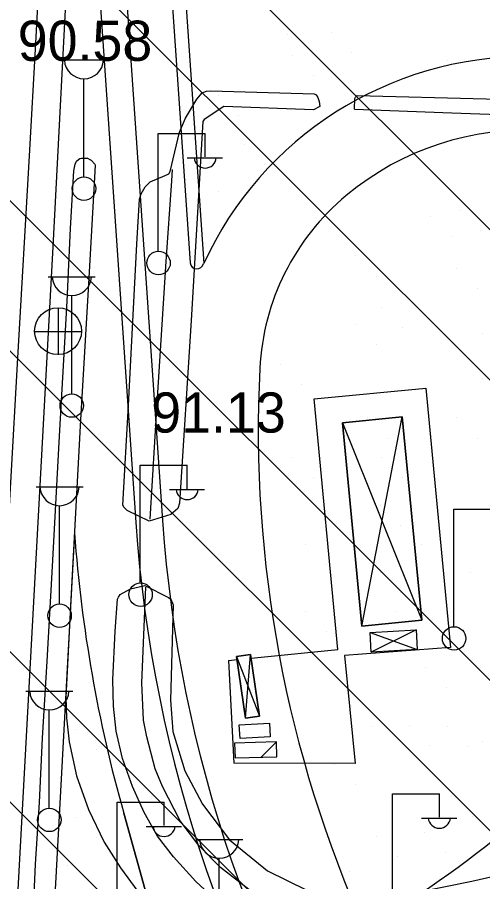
# Model space of a CAD drawing. Extents: x 417995 to 421451, y 4454518 to 4458015.
# Drawn here: x 420871.3 to 420940.8, y 4455148.5 to 4455277.7 of the extents above; entities that cross this region are included whole.
import ezdxf

# ---------------------------------------------------------------- set-up
doc = ezdxf.new("R2010")
doc.units = 0
for name, color, linetype in [('0_PLAN_ONAMA_İLAVE_SINIRI', 7, 'Continuous'), ('ADAKENARI', 7, 'Continuous'), ('B_Betonzemin', 7, 'Continuous'), ('B_Sundurma', 7, 'Continuous'), ('Default', 7, 'Continuous'), ('Egri_1m', 7, 'Continuous'), ('Hid_Akaryakit_tanki', 7, 'Continuous'), ('PL_AYA_PARK_DINLENME', 7, 'Continuous'), ('S_Cad_Sok_Lambasi', 7, 'Continuous'), ('S_Elektrik_Diregi', 7, 'Continuous'), ('S_Rogar_Kapagi', 7, 'Continuous'), ('Sinir_Duvar_tek_tarafa_ait', 7, 'Continuous'), ('SN_TR_SIVILASMA', 7, 'Continuous'), ('TR_PARKALANI', 7, 'Continuous'), ('Y_Kot_Noktasi', 7, 'Continuous'), ('Y_Yol_Kotu', 7, 'Continuous'), ('Yol_Kaldirim_kenari_bordurtasi', 7, 'Continuous'), ('Yol_Sose', 7, 'Continuous')]:
    doc.layers.add(name, color=color, linetype=linetype)

# ---------------------------------------------------------------- blocks, each defined once
blk = doc.blocks.new('POINT_DISPLAY')
at = {"layer": 'Default'}
blk.add_line((0, 0), (0, 0), dxfattribs=at)

msp = doc.modelspace()

# ---------------------------------------------------------------- linework, layer by layer
at = {"layer": '0_PLAN_ONAMA_İLAVE_SINIRI'}
msp.add_line((420870.42, 4455129.31), (420876.65, 4455243.37), dxfattribs=at)
msp.add_lwpolyline([(420876.65, 4455243.37), (420881.58, 4455338.19), (420901.26, 4455350.15)], dxfattribs=at)
at = {"layer": 'ADAKENARI'}
for p, q in [((420885.7, 4455308.35), (420892.96, 4455202.47)), ((420882.25, 4455300.18), (420888.97, 4455202.19)), ((420895.18, 4455297.92), (420899.1, 4455240.86)), ((420893.19, 4455297.78), (420897.09, 4455240.98)), ((420879.82, 4455200.57), (420875.9, 4455128.72)), ((420887.16, 4455158.74), (420894.61, 4455132.33))]:
    msp.add_line(p, q, dxfattribs=at)
for centre, radius, start, end in [((420947.28, 4455218.77), 53, 318.3096, 155.3672), ((420947.28, 4455218.77), 42, 318.3096, 129.8234), ((420943.43, 4455223.38), 36, 129.8234, 177.137), ((420898.08, 4455241.05), 1, 183.9272, 349.7153), ((421090.5, 4455216.03), 183.25, 177.137, 204.0514), ((421090.5, 4455216.03), 198, 183.9272, 214.0256), ((421090.5, 4455216.03), 202, 183.9272, 214.0256), ((421090.5, 4455216.03), 211.25, 184.197, 195.7341), ((420819.9, 4455310.31), 198, 302.2723, 318.3096)]:
    msp.add_arc(centre, radius, start, end, dxfattribs=at)
at = {"layer": 'B_Betonzemin'}
for points in [[(420921.61, 4455263.93), (420921.64, 4455265.51), (420921.77, 4455265.72), (420922.03, 4455265.96), (420941.28, 4455265.48), (420960.97, 4455264.8), (420970, 4455264.54), (420972.16, 4455264.82), (420977.12, 4455266.18), (420986.81, 4455269.04)], [(420906.17, 4455181.91), (420919.11, 4455183.18), (420915.58, 4455220.65), (420932.27, 4455222.24), (420935.96, 4455183.48), (420920.12, 4455182.29), (420921.71, 4455166.17), (420903.62, 4455166.22)], [(420902.81, 4455181.58), (420904.08, 4455181.71)], [(420902.81, 4455181.58), (420903.62, 4455166.22)]]:
    msp.add_lwpolyline(points, dxfattribs=at)
at = {"layer": 'B_Sundurma'}
for p, q in [((420922.72, 4455186.71), (420928.74, 4455217.94)), ((420919.8, 4455217.08), (420931.66, 4455187.57)), ((420923.93, 4455185.74), (420930.96, 4455183.21)), ((420930.8, 4455186.12), (420924.09, 4455182.83)), ((420904.02, 4455182.16), (420907.41, 4455173.24)), ((420905.34, 4455172.94), (420906.09, 4455182.46))]:
    msp.add_line(p, q, dxfattribs=at)
for points in [[(420919.8, 4455217.08), (420922.72, 4455186.71), (420931.66, 4455187.57), (420928.74, 4455217.94)], [(420919.8, 4455217.08), (420928.74, 4455217.94), (420931.66, 4455187.57), (420922.72, 4455186.71)], [(420923.93, 4455185.74), (420930.8, 4455186.12), (420930.96, 4455183.21), (420924.09, 4455182.83)], [(420923.93, 4455185.74), (420930.8, 4455186.12), (420930.96, 4455183.21), (420924.09, 4455182.83)], [(420904.02, 4455182.16), (420905.34, 4455172.94), (420907.41, 4455173.24), (420906.09, 4455182.46)], [(420904.02, 4455182.16), (420906.09, 4455182.46), (420907.41, 4455173.24), (420905.34, 4455172.94)]]:
    msp.add_lwpolyline(points, close=True, dxfattribs=at)
at = {"layer": 'Egri_1m'}
msp.add_spline([(420827.05, 4455277.45), (420825.52, 4455278.73), (420823.98, 4455280.01), (420822.47, 4455281.32), (420821.01, 4455282.68), (420819.55, 4455284.06), (420818.27, 4455285.59), (420817.15, 4455287.24), (420816.24, 4455289.03), (420815.42, 4455290.85), (420814.83, 4455292.76), (420814.27, 4455294.68), (420813.77, 4455296.62), (420813.31, 4455298.56), (420812.86, 4455300.51), (420812.52, 4455302.49), (420812.26, 4455304.47), (420812.1, 4455306.46), (420812.29, 4455308.45), (420813.04, 4455310.31), (420814.16, 4455311.96), (420815.59, 4455313.36), (420817.21, 4455314.53), (420818.87, 4455315.65), (420820.51, 4455316.79), (420822.1, 4455318.01), (420823.53, 4455319.4), (420824.81, 4455320.94), (420826, 4455322.55), (420826.98, 4455324.29), (420827.71, 4455326.16), (420828.22, 4455328.09), (420828.32, 4455330.09), (420828.25, 4455332.09), (420828.01, 4455334.07), (420827.49, 4455336), (420826.97, 4455337.93), (420826.5, 4455339.88), (420826.18, 4455341.85), (420825.99, 4455343.84), (420825.85, 4455345.84), (420825.73, 4455347.84), (420825.64, 4455349.83), (420825.57, 4455351.83), (420825.56, 4455353.83), (420825.57, 4455355.83), (420825.77, 4455357.82), (420825.98, 4455359.81), (420826.34, 4455361.78), (420826.71, 4455363.74), (420827.15, 4455365.7), (420827.66, 4455367.63), (420828.26, 4455369.53), (420829.08, 4455371.36), (420830.18, 4455373.03), (420831.72, 4455374.31), (420833.51, 4455375.21), (420835.43, 4455375.77), (420837.37, 4455376.22), (420839.31, 4455376.73), (420841.12, 4455377.58), (420842.86, 4455378.56), (420844.53, 4455379.67), (420846.4, 4455380.37), (420848.39, 4455380.55), (420850.39, 4455380.6), (420852.39, 4455380.45), (420854.38, 4455380.28), (420856.38, 4455380.36), (420858.31, 4455380.88), (420860.07, 4455381.82), (420861.56, 4455383.16), (420862.96, 4455384.58), (420864.06, 4455386.26), (420864.82, 4455388.11), (420865.27, 4455390.05), (420865.66, 4455392.02), (420866.24, 4455393.93), (420867.21, 4455395.68), (420868.8, 4455396.9), (420870.8, 4455396.99), (420872.62, 4455396.16), (420873.96, 4455394.68), (420874.2, 4455392.69), (420874.24, 4455390.69), (420874.29, 4455388.69), (420874.33, 4455386.69), (420874.32, 4455384.69), (420874.27, 4455382.69), (420874.22, 4455380.69), (420874.17, 4455378.69), (420873.96, 4455376.71), (420873.74, 4455374.72), (420873.48, 4455372.74), (420873.17, 4455370.76), (420872.85, 4455368.78), (420872.54, 4455366.81), (420872.29, 4455364.83), (420872.05, 4455362.84), (420871.81, 4455360.85), (420871.58, 4455358.87), (420871.54, 4455356.87), (420871.49, 4455354.87), (420871.45, 4455352.87), (420871.51, 4455350.87), (420871.56, 4455348.87), (420871.62, 4455346.87), (420871.67, 4455344.87), (420871.71, 4455342.87), (420871.72, 4455340.87), (420871.71, 4455338.87), (420871.61, 4455336.87), (420871.5, 4455334.88), (420871.26, 4455332.89), (420871.01, 4455330.91), (420870.75, 4455328.92), (420870.49, 4455326.94), (420870.23, 4455324.96), (420869.98, 4455322.97), (420869.72, 4455320.99), (420869.47, 4455319.01), (420869.22, 4455317.02), (420868.96, 4455315.04), (420868.71, 4455313.06), (420868.47, 4455311.07), (420868.31, 4455309.08), (420868.15, 4455307.08), (420867.99, 4455305.09), (420867.83, 4455303.09), (420867.67, 4455301.1), (420867.51, 4455299.11), (420867.35, 4455297.11), (420867.19, 4455295.12), (420867.04, 4455293.13), (420866.89, 4455291.13), (420866.73, 4455289.14), (420866.58, 4455287.14), (420866.43, 4455285.15), (420866.27, 4455283.16), (420866.1, 4455281.16), (420865.9, 4455279.17), (420865.7, 4455277.18), (420865.51, 4455275.19), (420865.25, 4455273.21), (420864.99, 4455271.23), (420864.73, 4455269.24), (420864.07, 4455267.36), (420862.19, 4455266.67), (420860.2, 4455266.77), (420858.22, 4455267.06), (420856.26, 4455267.49), (420854.42, 4455268.27), (420852.59, 4455269.07), (420850.71, 4455269.75), (420848.74, 4455270.08), (420846.75, 4455270.28), (420844.76, 4455270.48), (420844.67, 4455270.49)], degree=3, dxfattribs=at)
at = {"layer": 'Hid_Akaryakit_tanki'}
msp.add_line((420907.7, 4455167.12), (420909.98, 4455169.4), dxfattribs=at)
for points in [[(420904.42, 4455171.95), (420908.91, 4455172.21), (420909.03, 4455170.16), (420904.54, 4455169.9)], [(420909.98, 4455169.4), (420903.71, 4455169.21), (420903.78, 4455167), (420910.04, 4455167.19)]]:
    msp.add_lwpolyline(points, close=True, dxfattribs=at)
at = {"layer": 'PL_AYA_PARK_DINLENME'}
for p, q in [((420895.18, 4455297.92), (420899.1, 4455240.86)), ((420879.82, 4455200.57), (420875.9, 4455128.72)), ((420894.61, 4455132.33), (420887.16, 4455158.74))]:
    msp.add_line(p, q, dxfattribs=at)
for centre, radius, start, end in [((420947.28, 4455218.77), 53, 318.3096, 155.3672), ((420947.28, 4455218.77), 42, 318.3096, 129.8234), ((420943.43, 4455223.38), 36, 129.8234, 177.137), ((421090.5, 4455216.03), 183.25, 177.137, 204.0514), ((421090.5, 4455216.03), 211.25, 184.197, 195.7341), ((420819.9, 4455310.31), 198, 302.2723, 318.3096)]:
    msp.add_arc(centre, radius, start, end, dxfattribs=at)
at = {"layer": 'S_Cad_Sok_Lambasi'}
for p, q in [((420877.73, 4455271.3), (420884.73, 4455271.3)), ((420881.23, 4455253.8), (420881.23, 4455268.47)), ((420875.91, 4455238.89), (420882.91, 4455238.89)), ((420879.41, 4455221.39), (420879.41, 4455236.07)), ((420874.09, 4455207.51), (420881.09, 4455207.51)), ((420877.59, 4455190.01), (420877.59, 4455204.69)), ((420872.56, 4455177), (420879.56, 4455177)), ((420876.06, 4455159.5), (420876.06, 4455174.17)), ((420897.93, 4455154.83), (420904.93, 4455154.83)), ((420901.43, 4455137.33), (420901.43, 4455152.01))]:
    msp.add_line(p, q, dxfattribs=at)
for centre in [(420881.23, 4455252.05), (420879.41, 4455219.64), (420877.59, 4455188.26), (420876.06, 4455157.75)]:
    msp.add_circle(centre, 1.75, dxfattribs=at)
for centre in [(420881.23, 4455271.4), (420879.41, 4455239), (420877.59, 4455207.62), (420876.06, 4455177.1), (420901.43, 4455154.94)]:
    msp.add_arc(centre, 2.93, 183.298, 356.9072, dxfattribs=at)
at = {"layer": 'S_Elektrik_Diregi'}
for p, q in [((420892.32, 4455242.78), (420892.32, 4455260.28)), ((420892.32, 4455260.28), (420899.32, 4455260.28)), ((420899.32, 4455256.78), (420899.32, 4455260.28)), ((420896.66, 4455256.64), (420901.91, 4455256.64)), ((420889.64, 4455193.23), (420889.64, 4455210.73)), ((420889.64, 4455210.73), (420896.64, 4455210.73)), ((420896.64, 4455207.23), (420896.64, 4455210.73)), ((420893.98, 4455207.09), (420899.23, 4455207.09)), ((420936.45, 4455186.69), (420936.45, 4455204.19)), ((420936.45, 4455204.19), (420943.45, 4455204.19)), ((420927.28, 4455144.15), (420927.28, 4455161.65)), ((420927.28, 4455161.65), (420934.28, 4455161.65)), ((420934.28, 4455158.15), (420934.28, 4455161.65)), ((420886.19, 4455142.92), (420886.19, 4455160.42)), ((420886.19, 4455160.42), (420893.19, 4455160.42)), ((420893.19, 4455156.92), (420893.19, 4455160.42)), ((420931.62, 4455158.01), (420936.87, 4455158.01)), ((420890.53, 4455156.78), (420895.78, 4455156.78))]:
    msp.add_line(p, q, dxfattribs=at)
for centre in [(420892.36, 4455240.94), (420889.68, 4455191.4), (420936.48, 4455184.86)]:
    msp.add_circle(centre, 1.75, dxfattribs=at)
for centre in [(420899.33, 4455256.79), (420896.64, 4455207.25), (420934.28, 4455158.16), (420893.19, 4455156.93)]:
    msp.add_arc(centre, 1.66, 184.8384, 355.1464, dxfattribs=at)
at = {"layer": 'S_Rogar_Kapagi'}
for p, q in [((420877.41, 4455227.24), (420877.41, 4455234.24)), ((420873.84, 4455230.71), (420880.84, 4455230.71))]:
    msp.add_line(p, q, dxfattribs=at)
msp.add_circle((420877.36, 4455230.77), 3.5, dxfattribs=at)
at = {"layer": 'Sinir_Duvar_tek_tarafa_ait'}
for points in [[(420891.09, 4455202.67), (420892.15, 4455219.99), (420893.52, 4455241.17), (420894.33, 4455253.23), (420894.47, 4455254.93)], [(420973.64, 4455152.44), (420969.49, 4455151.21), (420948.17, 4455146.47), (420928.29, 4455142), (420923.41, 4455141.52), (420920.24, 4455141.74), (420915.75, 4455142.6), (420910.44, 4455144.62), (420906.3, 4455147), (420901.63, 4455150.65), (420898.4, 4455153.94), (420895.59, 4455157.61), (420892.95, 4455162.74), (420891.87, 4455165.38), (420890.61, 4455170.14), (420890.14, 4455172.64), (420889.89, 4455178.24), (420890.47, 4455192.53)]]:
    msp.add_lwpolyline(points, dxfattribs=at)
at = {"layer": 'SN_TR_SIVILASMA'}
for p, q in [((421187.51, 4455000.24), (420079.94, 4456107.81)), ((421164.82, 4455000.48), (420095.66, 4456069.64)), ((421119.44, 4455000.96), (420129.33, 4455991.06)), ((421096.75, 4455001.2), (420145.11, 4455952.83)), ((421051.37, 4455001.68), (420175.05, 4455878)), ((421028.68, 4455001.92), (420190.02, 4455840.58))]:
    msp.add_line(p, q, dxfattribs=at)
at = {"layer": 'Yol_Kaldirim_kenari_bordurtasi'}
for points in [[(420921.61, 4455263.93), (420936.15, 4455263.36), (420961.1, 4455262.48), (420971.28, 4455262.2), (420986.54, 4455266.96), (420986.81, 4455269.04)], [(420916.43, 4455264.3), (420915.47, 4455263.81), (420902.1, 4455264.32), (420899.19, 4455262.4), (420898.98, 4455262.07), (420897.22, 4455232.37), (420895.51, 4455205.07), (420895.23, 4455204.28), (420894.2, 4455203.38), (420890.97, 4455202.36)], [(420890.31, 4455192.78), (420893.85, 4455190.97), (420894.18, 4455190.7), (420894.54, 4455189.9), (420894.15, 4455175.62), (420894.5, 4455170.95), (420896.27, 4455165.09), (420898.94, 4455160.1), (420902.95, 4455154.79), (420908.61, 4455150.15), (420914.5, 4455147.23), (420918.7, 4455146.42), (420922.05, 4455146.08), (420927.07, 4455146.15), (420939.12, 4455148.6), (420968.48, 4455155.25)]]:
    msp.add_lwpolyline(points, dxfattribs=at)
at = {"layer": 'Yol_Sose'}
for points in [[(420881.33, 4455408.51), (420880.73, 4455395.82), (420879.63, 4455376.88), (420878.64, 4455360.31), (420877.74, 4455344.24), (420876.82, 4455328.41), (420875.88, 4455310.57), (420874.87, 4455290.88), (420873.99, 4455273.77), (420873.04, 4455256.97), (420871.32, 4455226.78), (420870.25, 4455208.16), (420869.36, 4455192.18), (420868.56, 4455176.76), (420867.56, 4455159.73), (420866.61, 4455140.78), (420866.1, 4455130.55), (420865.63, 4455126.67), (420864.86, 4455122.04), (420864, 4455118.32), (420862.95, 4455115.3), (420861.97, 4455113.26)], [(420893.35, 4455254), (420893.89, 4455254.25), (420894.08, 4455254.59), (420895.51, 4455260.5), (420896.39, 4455262.57), (420898.07, 4455265.41), (420898.89, 4455266.35), (420899.52, 4455266.63), (420900.19, 4455266.67), (420915.57, 4455266.22), (420915.91, 4455266.08), (420916.15, 4455265.65), (420916.35, 4455265.07), (420916.43, 4455264.3)], [(420879.22, 4455246.12), (420879.71, 4455254.69), (420879.9, 4455255.71), (420880.13, 4455256.15), (420880.4, 4455256.4), (420880.62, 4455256.56), (420880.86, 4455256.61), (420881.75, 4455256.6), (420882.11, 4455256.43), (420882.29, 4455256.29), (420882.86, 4455255.72), (420882.9, 4455255.5), (420881.92, 4455237.82), (420880.73, 4455217.5), (420879.25, 4455190.66), (420878.52, 4455176.08), (420878.64, 4455173), (420879.01, 4455169.43), (420880.1, 4455164.34), (420881.92, 4455159.29), (420884.26, 4455154.44), (420886.67, 4455150.59), (420889.27, 4455147.03)], [(420890.97, 4455202.36), (420887.66, 4455203.99), (420887.24, 4455204.41), (420887.05, 4455204.77), (420887.9, 4455219.73), (420889.12, 4455243.78), (420889.53, 4455250.5), (420889.75, 4455251.3), (420890.35, 4455252.34), (420891.12, 4455253.08), (420893.35, 4455254)], [(420873.2, 4455135.2), (420873.59, 4455142.08), (420874.02, 4455151.14), (420874.57, 4455160.36), (420875.04, 4455169.96), (420875.74, 4455181.47), (420876.47, 4455194.72), (420877.6, 4455215.08), (420878.72, 4455235.22), (420879.22, 4455246.12)], [(420901.25, 4455145.46), (420897.91, 4455148.56), (420894.62, 4455152.23), (420892.19, 4455155.3), (420890.21, 4455158.87), (420888.49, 4455162.72), (420887, 4455166.9), (420886.03, 4455170.99), (420885.66, 4455174.74), (420885.54, 4455178.69), (420885.91, 4455185.95), (420886.22, 4455190.72), (420886.41, 4455191.03), (420886.65, 4455191.43), (420888.2, 4455192.27), (420890.31, 4455192.78)]]:
    msp.add_lwpolyline(points, dxfattribs=at)

# ---------------------------------------------------------------- block references
at = {"layer": 'TR_PARKALANI', "xscale": 0.1, "yscale": 0.10000000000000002}
for p in [(420911.66, 4455275.07), (420918.13, 4455275.33), (420921.24, 4455272.33), (420912.43, 4455271.88), (420935.47, 4455271.22), (420915.54, 4455268.89), (420901.25, 4455265.97), (420904.36, 4455262.97), (420905.13, 4455258.64), (420908.24, 4455255.65), (420901.25, 4455251.57), (420937.29, 4455248.85), (420932.96, 4455247.92), (420936.07, 4455244.92), (420940.41, 4455245.85), (420921.78, 4455242), (420936.84, 4455240.16), (420924.89, 4455239), (420939.95, 4455237.16), (420925.66, 4455234.24), (420921.78, 4455231.71), (420928.77, 4455231.24), (420940.72, 4455230.36), (420924.89, 4455228.71), (420910.61, 4455225.79), (420940.72, 4455223.74), (420913.72, 4455222.8), (420923.61, 4455217.79), (420936.84, 4455217.79), (420926.72, 4455214.79), (420939.95, 4455214.79), (420912.43, 4455211.87), (420925.66, 4455211.87), (420915.54, 4455208.87), (420928.77, 4455208.87), (420925.43, 4455204.77), (420928.54, 4455201.78), (420914.25, 4455198.86), (420931.59, 4455198.86), (420917.37, 4455195.86), (420934.7, 4455195.86), (420925.43, 4455194.73), (420938.89, 4455194.73), (420928.54, 4455191.73), (420914.25, 4455188.81), (420927.71, 4455188.81), (420917.37, 4455185.82), (420930.83, 4455185.82), (420932.28, 4455180.58), (420935.39, 4455177.58), (420921.1, 4455174.66), (420924.21, 4455171.66), (420929.77, 4455171.9), (420935.47, 4455171.69), (420880.01, 4455171.24), (420932.88, 4455168.91), (420938.58, 4455168.7), (420940.72, 4455169.41), (420883.12, 4455168.24), (420918.59, 4455165.99), (420921.7, 4455162.99), (420936.07, 4455161.24), (420880.01, 4455158.14), (420939.18, 4455158.25), (420932.05, 4455155.93), (420883.12, 4455155.14), (420924.89, 4455155.33), (420928.01, 4455152.33), (420935.16, 4455152.93), (420878.73, 4455150.92), (420920.87, 4455150.01)]:
    msp.add_blockref('POINT_DISPLAY', p, dxfattribs=at)

# ---------------------------------------------------------------- texts
at = {"layer": 'Y_Kot_Noktasi'}
msp.add_text('91.13', height=6, dxfattribs=at).set_placement((420891.27, 4455215.61))
at = {"layer": 'Y_Yol_Kotu'}
msp.add_text('90.58', height=6, dxfattribs=at).set_placement((420871.35, 4455271.15))

doc.saveas('drawing.dxf')
